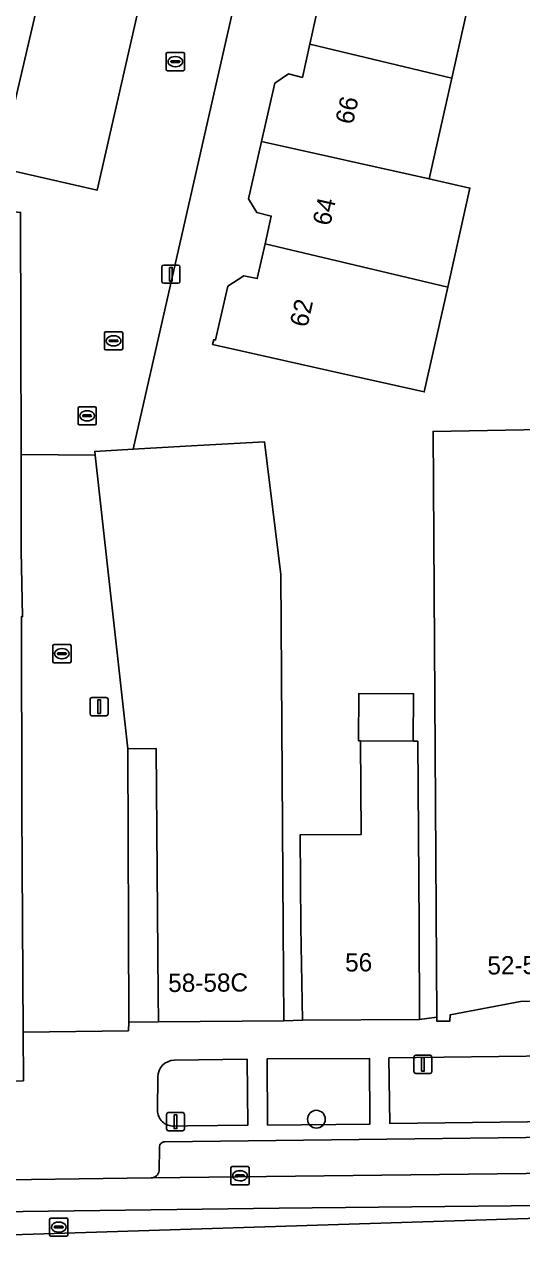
# Model space of a CAD drawing. Extents: x 159716 to 160783, y 383290 to 384031.
# Drawn here: x 160084.5 to 160111.9, y 383291.8 to 383358.4 of the extents above; entities that cross this region are included whole.
import ezdxf

# ---------------------------------------------------------------- set-up
doc = ezdxf.new("R2010")
doc.units = 0
for name, color, linetype in [('IMGEO_Boom', 7, 'Continuous'), ('IMGEO_Erf', 7, 'Continuous'), ('IMGEO_Groenvoorziening', 7, 'Continuous'), ('IMGEO_Kolk', 7, 'Continuous'), ('IMGEO_Lichtmast', 7, 'Continuous'), ('IMGEO_Pand', 7, 'Continuous'), ('IMGEO_Pand_nummerreeks', 7, 'Continuous'), ('IMGEO_Parkeervlak_open', 7, 'Continuous'), ('IMGEO_Rijbaan_lokaal_gesloten', 7, 'Continuous'), ('IMGEO_Rijbaan_lokaal_open', 7, 'Continuous'), ('IMGEO_Rioolput', 7, 'Continuous'), ('IMGEO_Voetpad_open', 7, 'Continuous')]:
    doc.layers.add(name, color=color, linetype=linetype)

msp = doc.modelspace()

# ---------------------------------------------------------------- linework, layer by layer
at = {"layer": 'IMGEO_Boom'}
msp.add_circle((160100.57, 383298.244), 0.489, dxfattribs=at)
at = {"layer": 'IMGEO_Erf'}
for points in [[(160101.689, 383384.35), (160090.51, 383335.068), (160093.383, 383335.231), (160097.712, 383335.477), (160098.622, 383328.183), (160098.753, 383308.778), (160098.78, 383303.652), (160099.808, 383303.693), (160099.708, 383308.824), (160099.674, 383313.873), (160103.027, 383313.895), (160102.992, 383319.038), (160102.89, 383319.039), (160102.908, 383321.648), (160105.908, 383321.627), (160105.889, 383319.018), (160106.144, 383319.016), (160106.212, 383308.868), (160106.231, 383303.731), (160107.193, 383303.85), (160106.985, 383336.053), (160123.857, 383336.353)], [(160085.3, 383369.646), (160055.073, 383373.551), (160052.534, 383353.901), (160056.135, 383353.425), (160056.48, 383356.035), (160060.42, 383355.513), (160060.074, 383352.903), (160061.941, 383352.67), (160062.266, 383355.281), (160066.113, 383354.801), (160069.845, 383354.337), (160069.492, 383351.503), (160073.116, 383351.149), (160073.486, 383353.772), (160077.359, 383353.226), (160081.305, 383352.669), (160080.935, 383350.046), (160082.957, 383349.761), (160083.139, 383350.541), (160087.089, 383367.439)], [(160109.203, 383360.793), (160108.009, 383355.47), (160106.765, 383349.924), (160109.007, 383349.422), (160107.786, 383343.978), (160106.493, 383338.216), (160101.307, 383339.38), (160096.428, 383340.474), (160094.867, 383340.826), (160094.928, 383341.088), (160095.034, 383341.078), (160095.704, 383344.03), (160096.592, 383344.597), (160097.319, 383344.446), (160097.75, 383346.366), (160098.091, 383347.887), (160097.294, 383348.074), (160096.84, 383348.828), (160097.561, 383351.988), (160098.289, 383355.182), (160099.036, 383355.694), (160099.799, 383355.504), (160100.208, 383357.325), (160100.563, 383358.908)]]:
    msp.add_lwpolyline(points, dxfattribs=at)
at = {"layer": 'IMGEO_Groenvoorziening'}
for points in [[(160104.556, 383301.619), (160104.607, 383298), (160113.691, 383298.115), (160113.614, 383301.732)], [(160097.886, 383297.919), (160103.512, 383297.974), (160103.484, 383301.588), (160097.864, 383301.558)]]:
    msp.add_lwpolyline(points, close=True, dxfattribs=at)
for points in [[(160093.488, 383297.878), (160096.799, 383297.911), (160096.76, 383301.538), (160092.752, 383301.486)], [(160091.864, 383300.56), (160091.833, 383298.744)], [(160092.76, 383297.861), (160093.488, 383297.878)]]:
    msp.add_lwpolyline(points, dxfattribs=at)
for centre, radius, start, end in [((160092.774, 383300.576), 0.91, 91.38224, 181.01789), ((160092.73, 383298.757), 0.897, 180.83912, 271.94598)]:
    msp.add_arc(centre, radius, start, end, dxfattribs=at)
at = {"layer": 'IMGEO_Kolk'}
for p, q in [((160092.321, 383355.95), (160092.321, 383356.802)), ((160092.396, 383356.876), (160093.248, 383356.876)), ((160092.58, 383356.37), (160092.58, 383356.382)), ((160092.623, 383356.419), (160093.021, 383356.419)), ((160092.809, 383356.656), (160092.834, 383356.656)), ((160093.064, 383356.382), (160093.064, 383356.37)), ((160093.322, 383356.802), (160093.322, 383355.95)), ((160093.248, 383355.876), (160092.396, 383355.876)), ((160093.018, 383356.333), (160092.62, 383356.333)), ((160092.832, 383356.096), (160092.807, 383356.096)), ((160088.929, 383340.6), (160088.929, 383341.452)), ((160089.004, 383341.526), (160089.856, 383341.526)), ((160089.231, 383341.069), (160089.629, 383341.069)), ((160089.417, 383341.306), (160089.442, 383341.306)), ((160089.93, 383341.452), (160089.93, 383340.6)), ((160089.856, 383340.526), (160089.004, 383340.526)), ((160089.188, 383341.02), (160089.188, 383341.032)), ((160089.626, 383340.983), (160089.228, 383340.983)), ((160089.44, 383340.746), (160089.415, 383340.746)), ((160089.672, 383341.032), (160089.672, 383341.02)), ((160086.089, 383323.405), (160086.089, 383324.257)), ((160086.164, 383324.331), (160087.016, 383324.331)), ((160086.348, 383323.825), (160086.348, 383323.837)), ((160086.786, 383323.788), (160086.388, 383323.788)), ((160086.391, 383323.874), (160086.789, 383323.874)), ((160086.577, 383324.111), (160086.602, 383324.111)), ((160086.832, 383323.837), (160086.832, 383323.825)), ((160087.09, 383324.257), (160087.09, 383323.405)), ((160087.016, 383323.331), (160086.164, 383323.331)), ((160086.6, 383323.551), (160086.575, 383323.551)), ((160095.872, 383294.71), (160095.872, 383295.562)), ((160095.947, 383295.636), (160096.799, 383295.636)), ((160096.131, 383295.13), (160096.131, 383295.142)), ((160096.569, 383295.093), (160096.171, 383295.093)), ((160096.174, 383295.179), (160096.572, 383295.179)), ((160096.36, 383295.416), (160096.385, 383295.416)), ((160096.615, 383295.142), (160096.615, 383295.13)), ((160096.873, 383295.562), (160096.873, 383294.71)), ((160096.799, 383294.636), (160095.947, 383294.636)), ((160096.383, 383294.856), (160096.358, 383294.856))]:
    msp.add_line(p, q, dxfattribs=at)
for points in [[(160092.321, 383355.95), (160092.321, 383356.802)], [(160092.396, 383356.876), (160093.248, 383356.876)], [(160093.322, 383356.802), (160093.322, 383355.95)], [(160093.248, 383355.876), (160092.396, 383355.876)], [(160088.929, 383340.6), (160088.929, 383341.452)], [(160089.004, 383341.526), (160089.856, 383341.526)], [(160089.93, 383341.452), (160089.93, 383340.6)], [(160089.856, 383340.526), (160089.004, 383340.526)], [(160086.089, 383323.405), (160086.089, 383324.257)], [(160086.164, 383324.331), (160087.016, 383324.331)], [(160087.09, 383324.257), (160087.09, 383323.405)], [(160087.016, 383323.331), (160086.164, 383323.331)], [(160095.872, 383294.71), (160095.872, 383295.562)], [(160095.947, 383295.636), (160096.799, 383295.636)], [(160096.873, 383295.562), (160096.873, 383294.71)], [(160096.799, 383294.636), (160095.947, 383294.636)]]:
    msp.add_lwpolyline(points, dxfattribs=at)
for centre, radius, start, end in [((160092.398, 383356.8), 0.0765, 91.55205, 178.44795), ((160092.398, 383356.8), 0.0765, 91.55205, 178.44795), ((160092.62, 383356.379), 0.0403, 85.87752, 175.75265), ((160093.025, 383356.381), 0.0386, 1.73085, 96.63898), ((160093.246, 383356.8), 0.0765, 1.55205, 88.44795), ((160093.246, 383356.8), 0.0765, 1.55205, 88.44795), ((160092.398, 383355.952), 0.0765, 181.55205, 268.44795), ((160092.398, 383355.952), 0.0765, 181.55205, 268.44795), ((160092.617, 383356.369), 0.0366, 178.93798, 274.71019), ((160093.021, 383356.376), 0.043, 264.86636, 352.45326), ((160093.246, 383355.952), 0.0765, 271.55205, 358.44795), ((160093.246, 383355.952), 0.0765, 271.55205, 358.44795), ((160089.006, 383341.45), 0.0765, 91.55205, 178.44795), ((160089.006, 383341.45), 0.0765, 91.55205, 178.44795), ((160089.228, 383341.029), 0.0403, 85.87752, 175.75265), ((160089.633, 383341.031), 0.0386, 1.73085, 96.63898), ((160089.854, 383341.45), 0.0765, 1.55205, 88.44795), ((160089.854, 383341.45), 0.0765, 1.55205, 88.44795), ((160089.006, 383340.602), 0.0765, 181.55205, 268.44795), ((160089.006, 383340.602), 0.0765, 181.55205, 268.44795), ((160089.225, 383341.019), 0.0366, 178.93798, 274.71019), ((160089.629, 383341.026), 0.043, 264.86636, 352.45326), ((160089.854, 383340.602), 0.0765, 271.55205, 358.44795), ((160089.854, 383340.602), 0.0765, 271.55205, 358.44795), ((160086.166, 383324.255), 0.0765, 91.55205, 178.44795), ((160086.166, 383324.255), 0.0765, 91.55205, 178.44795), ((160086.388, 383323.834), 0.0403, 85.87752, 175.75265), ((160086.385, 383323.824), 0.0366, 178.93798, 274.71019), ((160086.789, 383323.831), 0.043, 264.86636, 352.45326), ((160086.793, 383323.836), 0.0386, 1.73085, 96.63898), ((160087.014, 383324.255), 0.0765, 1.55205, 88.44795), ((160087.014, 383324.255), 0.0765, 1.55205, 88.44795), ((160086.166, 383323.407), 0.0765, 181.55205, 268.44795), ((160086.166, 383323.407), 0.0765, 181.55205, 268.44795), ((160087.014, 383323.407), 0.0765, 271.55205, 358.44795), ((160087.014, 383323.407), 0.0765, 271.55205, 358.44795), ((160095.949, 383295.56), 0.0765, 91.55205, 178.44795), ((160095.949, 383295.56), 0.0765, 91.55205, 178.44795), ((160096.171, 383295.139), 0.0403, 85.87752, 175.75265), ((160096.168, 383295.129), 0.0366, 178.93798, 274.71019), ((160096.572, 383295.136), 0.043, 264.86636, 352.45326), ((160096.576, 383295.141), 0.0386, 1.73085, 96.63898), ((160096.797, 383295.56), 0.0765, 1.55205, 88.44795), ((160096.797, 383295.56), 0.0765, 1.55205, 88.44795), ((160095.949, 383294.712), 0.0765, 181.55205, 268.44795), ((160095.949, 383294.712), 0.0765, 181.55205, 268.44795), ((160096.797, 383294.712), 0.0765, 271.55205, 358.44795), ((160096.797, 383294.712), 0.0765, 271.55205, 358.44795)]:
    msp.add_arc(centre, radius, start, end, dxfattribs=at)
for centre, major_axis, ratio, start_param, end_param in [((160092.808, 383356.376), (-0.387, 0.002), 0.722429, 4.712389, 7.853982), ((160092.833, 383356.376), (-0.39, 0.002), 0.717154, 1.570796, 4.712389), ((160089.416, 383341.026), (-0.387, 0.002), 0.722429, 4.712389, 7.853982), ((160089.441, 383341.026), (-0.39, 0.002), 0.717154, 1.570796, 4.712389), ((160086.576, 383323.831), (-0.387, 0.002), 0.722429, 4.712389, 7.853982), ((160086.601, 383323.831), (-0.39, 0.002), 0.717154, 1.570796, 4.712389), ((160096.359, 383295.136), (-0.387, 0.002), 0.722429, 4.712389, 7.853982), ((160096.384, 383295.136), (-0.39, 0.002), 0.717154, 1.570796, 4.712389)]:
    msp.add_ellipse(centre, major_axis=major_axis, ratio=ratio, start_param=start_param, end_param=end_param, dxfattribs=at)
at = {"layer": 'IMGEO_Lichtmast'}
for p, q in [((160092.084, 383344.289), (160092.084, 383345.089)), ((160092.084, 383345.089), (160092.084, 383344.289)), ((160092.184, 383345.189), (160092.974, 383345.189)), ((160092.974, 383345.189), (160092.184, 383345.189)), ((160093.074, 383345.089), (160093.074, 383344.289)), ((160093.074, 383344.289), (160093.074, 383345.089)), ((160092.974, 383344.189), (160092.184, 383344.189)), ((160092.184, 383344.189), (160092.974, 383344.189)), ((160088.134, 383320.523), (160088.134, 383321.323)), ((160088.134, 383321.323), (160088.134, 383320.523)), ((160088.234, 383321.423), (160089.024, 383321.423)), ((160089.024, 383321.423), (160088.234, 383321.423)), ((160089.124, 383321.323), (160089.124, 383320.523)), ((160089.124, 383320.523), (160089.124, 383321.323)), ((160089.024, 383320.423), (160088.234, 383320.423)), ((160088.234, 383320.423), (160089.024, 383320.423)), ((160106.026, 383301.76), (160106.816, 383301.76)), ((160106.816, 383301.76), (160106.026, 383301.76)), ((160105.926, 383300.86), (160105.926, 383301.66)), ((160105.926, 383301.66), (160105.926, 383300.86)), ((160106.916, 383301.66), (160106.916, 383300.86)), ((160106.916, 383300.86), (160106.916, 383301.66)), ((160106.816, 383300.76), (160106.026, 383300.76)), ((160106.026, 383300.76), (160106.816, 383300.76)), ((160092.334, 383297.707), (160092.334, 383298.507)), ((160092.334, 383298.507), (160092.334, 383297.707)), ((160092.434, 383298.607), (160093.224, 383298.607)), ((160093.224, 383298.607), (160092.434, 383298.607)), ((160093.324, 383298.507), (160093.324, 383297.707)), ((160093.324, 383297.707), (160093.324, 383298.507)), ((160093.224, 383297.607), (160092.434, 383297.607)), ((160092.434, 383297.607), (160093.224, 383297.607))]:
    msp.add_line(p, q, dxfattribs=at)
for points in [[(160092.504, 383345.064), (160092.654, 383345.064), (160092.654, 383344.314), (160092.504, 383344.314), (160092.504, 383345.064)], [(160088.554, 383321.298), (160088.704, 383321.298), (160088.704, 383320.548), (160088.554, 383320.548), (160088.554, 383321.298)], [(160106.346, 383301.635), (160106.496, 383301.635), (160106.496, 383300.885), (160106.346, 383300.885), (160106.346, 383301.635)], [(160092.754, 383298.482), (160092.904, 383298.482), (160092.904, 383297.732), (160092.754, 383297.732), (160092.754, 383298.482)]]:
    msp.add_lwpolyline(points, dxfattribs=at)
for centre, start, end in [((160092.184, 383345.089), 90, 180), ((160092.184, 383345.089), 90, 180), ((160092.974, 383345.089), 0, 90), ((160092.974, 383345.089), 360, 90), ((160092.184, 383344.289), 180, 270), ((160092.184, 383344.289), 180, 270), ((160092.974, 383344.289), 270, 0), ((160092.974, 383344.289), 270, 0), ((160088.234, 383321.323), 90, 180), ((160088.234, 383321.323), 90, 180), ((160089.024, 383321.323), 0, 90), ((160089.024, 383321.323), 360, 90), ((160088.234, 383320.523), 180, 270), ((160088.234, 383320.523), 180, 270), ((160089.024, 383320.523), 270, 0), ((160089.024, 383320.523), 270, 0), ((160106.026, 383301.66), 90, 180), ((160106.026, 383301.66), 90, 180), ((160106.816, 383301.66), 0, 90), ((160106.816, 383301.66), 360, 90), ((160106.026, 383300.86), 180, 270), ((160106.026, 383300.86), 180, 270), ((160106.816, 383300.86), 270, 0), ((160106.816, 383300.86), 270, 0), ((160092.434, 383298.507), 90, 180), ((160092.434, 383298.507), 90, 180), ((160093.224, 383298.507), 0, 90), ((160093.224, 383298.507), 360, 90), ((160092.434, 383297.707), 180, 270), ((160092.434, 383297.707), 180, 270), ((160093.224, 383297.707), 270, 0), ((160093.224, 383297.707), 270, 0)]:
    msp.add_arc(centre, 0.1, start, end, dxfattribs=at)
at = {"layer": 'IMGEO_Pand'}
for points in [[(160109.203, 383360.793), (160101.379, 383362.547), (160101.442, 383362.826), (160099.929, 383363.19), (160099.866, 383362.928), (160100.012, 383362.893), (160099.342, 383359.882), (160099.816, 383359.094), (160100.563, 383358.908), (160100.208, 383357.325), (160108.009, 383355.47)], [(160108.009, 383355.47), (160100.208, 383357.325), (160099.799, 383355.504), (160099.036, 383355.694), (160098.289, 383355.182), (160097.561, 383351.988), (160106.765, 383349.924)], [(160106.765, 383349.924), (160097.561, 383351.988), (160096.84, 383348.828), (160097.294, 383348.074), (160098.091, 383347.887), (160097.75, 383346.366), (160105.551, 383344.51), (160107.786, 383343.978), (160109.007, 383349.422)], [(160107.786, 383343.978), (160105.551, 383344.51), (160097.75, 383346.366), (160097.319, 383344.446), (160096.592, 383344.597), (160095.704, 383344.03), (160095.034, 383341.078), (160094.928, 383341.088), (160094.867, 383340.826), (160096.428, 383340.474), (160101.307, 383339.38), (160106.493, 383338.216)], [(160118.194, 383319.057), (160117.971, 383319.056), (160112.785, 383319.025), (160112.699, 383331.935), (160123.955, 383332.135), (160123.857, 383336.353), (160106.985, 383336.053), (160107.193, 383303.85), (160107.194, 383303.624), (160107.899, 383303.631), (160107.921, 383303.984), (160111.786, 383304.715), (160113.734, 383304.734), (160117.593, 383304.096), (160117.627, 383303.75), (160118.298, 383303.76)], [(160098.622, 383328.183), (160097.712, 383335.477), (160093.383, 383335.231), (160090.51, 383335.068), (160088.391, 383334.948), (160088.414, 383334.739), (160090.216, 383318.601), (160091.775, 383318.611), (160091.882, 383305.1), (160091.895, 383303.59), (160098.78, 383303.652), (160098.753, 383308.778)], [(160102.992, 383319.038), (160105.889, 383319.018), (160105.908, 383321.627), (160102.908, 383321.648), (160102.89, 383319.039)], [(160106.144, 383319.016), (160105.889, 383319.018), (160102.992, 383319.038), (160103.027, 383313.895), (160099.674, 383313.873), (160099.708, 383308.824), (160099.808, 383303.693), (160106.231, 383303.731), (160106.212, 383308.868)]]:
    msp.add_lwpolyline(points, close=True, dxfattribs=at)
at = {"layer": 'IMGEO_Parkeervlak_open'}
msp.add_lwpolyline([(160083.139, 383350.541), (160088.524, 383349.303), (160092.382, 383366.266), (160087.089, 383367.439)], close=True, dxfattribs=at)
for points in [[(160149.659, 383296.116), (160149.666, 383297.65), (160118.167, 383297.306), (160092.246, 383297.008)], [(160091.958, 383296.69), (160091.937, 383295.403)], [(160091.491, 383295.018), (160150.106, 383295.703)]]:
    msp.add_lwpolyline(points, dxfattribs=at)
for centre, radius, start, end in [((160092.242, 383296.722), 0.286, 89.17096, 186.49726), ((160091.479, 383295.483), 0.465, 271.47498, 350.12843)]:
    msp.add_arc(centre, radius, start, end, dxfattribs=at)
at = {"layer": 'IMGEO_Rijbaan_lokaal_gesloten'}
msp.add_lwpolyline([(160150.106, 383295.703), (160091.491, 383295.018), (160080.943, 383294.873), (160059.499, 383294.598), (160047.505, 383294.448), (160047.439, 383294.447), (160040.647, 383294.363), (160034.154, 383294.287), (160032.6, 383294.278), (160028.488, 383294.189), (160014.409, 383294.041), (160010.577, 383293.982), (160006.567, 383293.953), (159999.6, 383293.851), (159995.123, 383293.652), (159995.296, 383291.929), (159997.559, 383292.063), (160025.97, 383292.419), (160040.677, 383292.583), (160047.427, 383292.731), (160059.219, 383292.845), (160080.212, 383293.115), (160098.531, 383293.352), (160124.008, 383293.611)], dxfattribs=at)
at = {"layer": 'IMGEO_Rijbaan_lokaal_open'}
for points in [[(160088.414, 383334.739), (160084.347, 383334.777), (160084.358, 383329.492), (160084.43, 383325.871), (160084.366, 383325.87), (160084.389, 383315.341), (160084.424, 383309.1), (160084.459, 383303.025), (160090.244, 383303.104), (160090.265, 383303.576), (160090.271, 383303.723), (160090.216, 383318.601)], [(160091.775, 383318.611), (160090.216, 383318.601), (160090.271, 383303.723), (160090.265, 383303.576), (160091.895, 383303.59), (160091.882, 383305.1)], [(160146.343, 383293.862), (160124.008, 383293.611), (160098.531, 383293.352), (160080.212, 383293.115), (160080.231, 383291.783), (160085.017, 383291.934)]]:
    msp.add_lwpolyline(points, close=True, dxfattribs=at)
at = {"layer": 'IMGEO_Rioolput'}
for p, q in [((160087.474, 383336.482), (160087.474, 383337.334)), ((160087.549, 383337.408), (160088.401, 383337.408)), ((160087.962, 383337.188), (160087.987, 383337.188)), ((160088.475, 383337.334), (160088.475, 383336.482)), ((160088.401, 383336.408), (160087.549, 383336.408)), ((160087.733, 383336.902), (160087.733, 383336.914)), ((160088.171, 383336.865), (160087.773, 383336.865)), ((160087.776, 383336.951), (160088.174, 383336.951)), ((160087.985, 383336.628), (160087.96, 383336.628)), ((160088.217, 383336.914), (160088.217, 383336.902)), ((160085.913, 383291.888), (160085.913, 383292.74)), ((160085.988, 383292.814), (160086.84, 383292.814)), ((160086.401, 383292.594), (160086.426, 383292.594)), ((160086.914, 383292.74), (160086.914, 383291.888)), ((160086.84, 383291.814), (160085.988, 383291.814)), ((160086.172, 383292.308), (160086.172, 383292.32)), ((160086.61, 383292.271), (160086.212, 383292.271)), ((160086.215, 383292.357), (160086.613, 383292.357)), ((160086.424, 383292.034), (160086.399, 383292.034)), ((160086.656, 383292.32), (160086.656, 383292.308))]:
    msp.add_line(p, q, dxfattribs=at)
for points in [[(160087.474, 383336.482), (160087.474, 383337.334)], [(160087.549, 383337.408), (160088.401, 383337.408)], [(160088.475, 383337.334), (160088.475, 383336.482)], [(160088.401, 383336.408), (160087.549, 383336.408)], [(160085.913, 383291.888), (160085.913, 383292.74)], [(160085.988, 383292.814), (160086.84, 383292.814)], [(160086.914, 383292.74), (160086.914, 383291.888)], [(160086.84, 383291.814), (160085.988, 383291.814)]]:
    msp.add_lwpolyline(points, dxfattribs=at)
for centre, radius, start, end in [((160087.551, 383337.332), 0.0765, 91.55205, 178.44795), ((160087.551, 383337.332), 0.0765, 91.55205, 178.44795), ((160088.399, 383337.332), 0.0765, 1.55205, 88.44795), ((160088.399, 383337.332), 0.0765, 1.55205, 88.44795), ((160087.551, 383336.484), 0.0765, 181.55205, 268.44795), ((160087.551, 383336.484), 0.0765, 181.55205, 268.44795), ((160087.773, 383336.911), 0.0403, 85.87752, 175.75265), ((160087.77, 383336.901), 0.0366, 178.93798, 274.71019), ((160088.174, 383336.908), 0.043, 264.86636, 352.45326), ((160088.178, 383336.913), 0.0386, 1.73085, 96.63898), ((160088.399, 383336.484), 0.0765, 271.55205, 358.44795), ((160088.399, 383336.484), 0.0765, 271.55205, 358.44795), ((160085.99, 383292.738), 0.0765, 91.55205, 178.44795), ((160085.99, 383292.738), 0.0765, 91.55205, 178.44795), ((160086.838, 383292.738), 0.0765, 1.55205, 88.44795), ((160086.838, 383292.738), 0.0765, 1.55205, 88.44795), ((160085.99, 383291.89), 0.0765, 181.55205, 268.44795), ((160085.99, 383291.89), 0.0765, 181.55205, 268.44795), ((160086.212, 383292.317), 0.0403, 85.87752, 175.75265), ((160086.209, 383292.307), 0.0366, 178.93798, 274.71019), ((160086.613, 383292.314), 0.043, 264.86636, 352.45326), ((160086.617, 383292.319), 0.0386, 1.73085, 96.63898), ((160086.838, 383291.89), 0.0765, 271.55205, 358.44795), ((160086.838, 383291.89), 0.0765, 271.55205, 358.44795)]:
    msp.add_arc(centre, radius, start, end, dxfattribs=at)
for centre, major_axis, ratio, start_param, end_param in [((160087.961, 383336.908), (-0.387, 0.002), 0.722429, 4.712389, 7.853982), ((160087.986, 383336.908), (-0.39, 0.002), 0.717154, 1.570796, 4.712389), ((160086.4, 383292.314), (-0.387, 0.002), 0.722429, 4.712389, 7.853982), ((160086.425, 383292.314), (-0.39, 0.002), 0.717154, 1.570796, 4.712389)]:
    msp.add_ellipse(centre, major_axis=major_axis, ratio=ratio, start_param=start_param, end_param=end_param, dxfattribs=at)
at = {"layer": 'IMGEO_Voetpad_open'}
for points in [[(160087.089, 383367.439), (160092.382, 383366.266), (160088.524, 383349.303), (160083.139, 383350.541), (160082.957, 383349.761), (160082.606, 383348.26), (160084.319, 383348.085), (160084.347, 383334.777), (160088.414, 383334.739), (160088.391, 383334.948), (160090.51, 383335.068), (160101.689, 383384.35)], [(160113.734, 383304.734), (160111.786, 383304.715), (160107.921, 383303.984), (160107.899, 383303.631), (160107.194, 383303.624), (160107.193, 383303.85), (160106.231, 383303.731), (160099.808, 383303.693), (160098.78, 383303.652), (160091.895, 383303.59), (160090.265, 383303.576), (160090.244, 383303.104), (160084.459, 383303.025), (160084.474, 383300.355), (160059.918, 383299.712), (160051.807, 383300.026), (160029.205, 383298.058)], [(160092.752, 383301.486), (160096.76, 383301.538), (160096.799, 383297.911), (160093.488, 383297.878), (160092.76, 383297.861)], [(160091.833, 383298.744), (160091.864, 383300.56)], [(160092.246, 383297.008), (160118.167, 383297.306), (160149.666, 383297.65), (160149.659, 383296.116)], [(160091.937, 383295.403), (160091.958, 383296.69)], [(160080.943, 383294.873), (160091.491, 383295.018)]]:
    msp.add_lwpolyline(points, dxfattribs=at)
for points in [[(160104.556, 383301.619), (160113.614, 383301.732), (160113.691, 383298.115), (160104.607, 383298)], [(160097.864, 383301.558), (160103.484, 383301.588), (160103.512, 383297.974), (160097.886, 383297.919)]]:
    msp.add_lwpolyline(points, close=True, dxfattribs=at)
for centre, radius, start, end in [((160092.774, 383300.576), 0.91, 91.38224, 181.01789), ((160092.73, 383298.757), 0.897, 180.83912, 271.94598), ((160092.242, 383296.722), 0.286, 89.17096, 186.49726), ((160091.479, 383295.483), 0.465, 271.47498, 350.12843)]:
    msp.add_arc(centre, radius, start, end, dxfattribs=at)

# ---------------------------------------------------------------- texts
at = {"layer": 'IMGEO_Pand_nummerreeks'}
for s, rotation, p in [('66', 77.35503, (160102.57, 383352.875)), ('64', 77.35503, (160101.321, 383347.305)), ('62', 77.35503, (160100.07, 383341.731)), ('56', 0.38961, (160102.15, 383306.361)), ('52-54D', 0.5615, (160109.968, 383306.197)), ('58-58C', 0.38961, (160092.432, 383305.235))]:
    msp.add_text(s, height=1, rotation=rotation, dxfattribs=at).set_placement(p)

doc.saveas('drawing.dxf')
